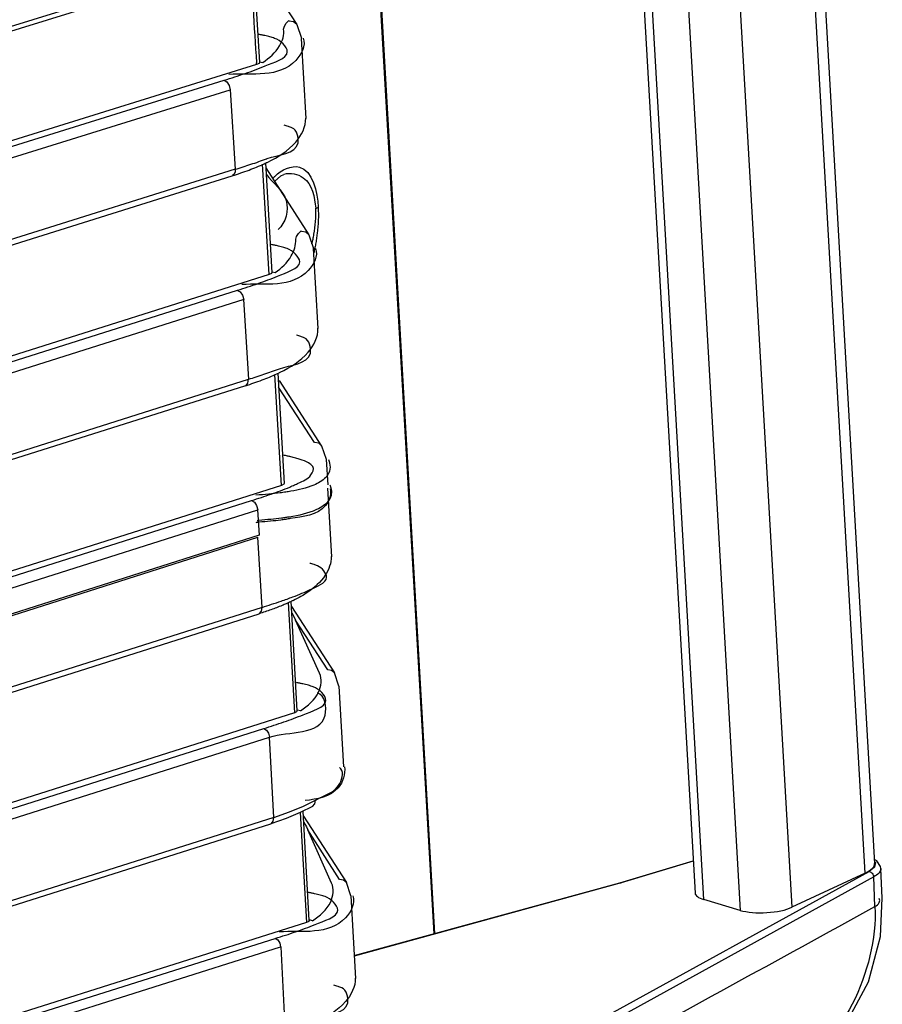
# Paper-space layout 'Sheet' of a CAD drawing. Header units: inches. Extents: x 0.2 to 10.8, y 0.2 to 8.3.
# Tile 327 of 545: x 6.304 to 6.511, y 6.822 to 7.058. Entities that reach past the tile are written whole.
import ezdxf

# ---------------------------------------------------------------- set-up
doc = ezdxf.new("R2010")
doc.units = ezdxf.units.IN
doc.header["$MEASUREMENT"] = 0
doc.layers.get('0').update_dxf_attribs({"lineweight": 5})

psp = doc.layouts.new('Sheet')

# ---------------------------------------------------------------- linework, layer by layer
at = {"color": 0, "linetype": 'ByBlock', "lineweight": -3}
for p, q in [((6.492604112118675, 7.138146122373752), (6.508860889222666, 6.85561622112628)), ((6.506603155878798, 6.853303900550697), (6.490294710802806, 7.136731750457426)), ((6.472760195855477, 7.127922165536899), (6.489035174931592, 6.845075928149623)), ((6.460669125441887, 7.121814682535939), (6.476634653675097, 6.844346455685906)), ((6.467849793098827, 6.846954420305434), (6.452278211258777, 7.11757617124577)), ((6.450344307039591, 7.116599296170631), (6.465771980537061, 6.848478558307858)), ((6.388849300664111, 7.086016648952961), (6.40307962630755, 6.838704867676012)), ((6.403349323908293, 6.83877881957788), (6.389116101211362, 7.08614094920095)), ((6.35964278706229, 7.074401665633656), (6.361225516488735, 7.047946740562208)), ((6.3597119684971, 7.073245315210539), (6.370168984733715, 7.057027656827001)), ((5.820822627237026, 6.907005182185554), (6.328060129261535, 7.064840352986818)), ((6.327660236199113, 7.063538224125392), (5.820889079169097, 6.905850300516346)), ((6.368380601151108, 7.057851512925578), (6.368279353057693, 7.058013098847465)), ((6.37016896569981, 7.05702767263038), (6.37128149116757, 7.053776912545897)), ((6.372408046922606, 7.034528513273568), (6.371283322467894, 7.053744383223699)), ((6.360546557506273, 7.047456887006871), (6.28726868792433, 7.024617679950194)), ((6.360546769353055, 7.047456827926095), (6.360517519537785, 7.047901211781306)), ((6.361280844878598, 7.048141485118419), (6.362045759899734, 7.047924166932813)), ((5.822473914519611, 6.878307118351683), (6.352762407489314, 7.043686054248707)), ((5.82261304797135, 6.875889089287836), (6.354188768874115, 7.041414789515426)), ((6.354187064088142, 7.041415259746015), (6.35543441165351, 7.022294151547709)), ((6.355434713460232, 7.022293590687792), (5.823770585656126, 6.85577200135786)), ((6.363542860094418, 6.99701123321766), (6.361973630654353, 7.023516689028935)), ((6.362655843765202, 7.023840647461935), (6.364210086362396, 6.997497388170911)), ((6.36272641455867, 7.022644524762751), (6.373118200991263, 7.006528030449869)), ((5.823857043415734, 6.85426943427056), (6.354706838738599, 7.020748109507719)), ((6.37132981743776, 7.007351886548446), (6.371216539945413, 7.007534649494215)), ((6.373118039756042, 7.006528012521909), (6.374231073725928, 7.00326884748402)), ((6.375348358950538, 6.984040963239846), (6.37423264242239, 7.003242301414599)), ((6.363542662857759, 6.997011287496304), (6.290759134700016, 6.974029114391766)), ((6.364265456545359, 6.997692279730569), (6.365020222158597, 6.997477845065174)), ((5.825501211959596, 6.825695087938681), (6.35598615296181, 6.993272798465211)), ((6.357455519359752, 6.990994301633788), (5.8256459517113, 6.823179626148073)), ((6.3574225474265, 6.991001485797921), (6.35860506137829, 6.97187766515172)), ((6.3665043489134, 6.946394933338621), (6.364949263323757, 6.973056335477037)), ((6.36562388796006, 6.973355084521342), (6.367165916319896, 6.946877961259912)), ((5.826779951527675, 6.803471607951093), (6.358581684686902, 6.971881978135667)), ((6.357855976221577, 6.97030927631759), (5.826858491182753, 6.802106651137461)), ((6.376228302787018, 6.955834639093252), (6.366041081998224, 6.971560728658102)), ((6.374439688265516, 6.956655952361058), (6.365821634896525, 6.969959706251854)), ((6.37733702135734, 6.952590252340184), (6.376228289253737, 6.955834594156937)), ((6.37768914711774, 6.946491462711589), (6.377338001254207, 6.952573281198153)), ((6.366504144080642, 6.946394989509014), (6.293967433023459, 6.923343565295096)), ((6.377566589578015, 6.945708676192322), (6.378515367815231, 6.929247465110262)), ((5.839707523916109, 6.777605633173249), (6.359352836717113, 6.942773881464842)), ((5.84071792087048, 6.775243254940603), (6.360808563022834, 6.940497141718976)), ((6.360798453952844, 6.940499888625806), (6.361156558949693, 6.934418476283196)), ((6.361156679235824, 6.934418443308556), (5.842434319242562, 6.769492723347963)), ((5.842541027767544, 6.76913521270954), (6.360879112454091, 6.933941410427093)), ((6.3618567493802, 6.917109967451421), (6.360878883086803, 6.933941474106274)), ((6.368130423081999, 6.918275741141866), (6.369650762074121, 6.891776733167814)), ((6.370312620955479, 6.892260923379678), (6.368802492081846, 6.918565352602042)), ((6.36185722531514, 6.917108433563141), (5.84625273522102, 6.753126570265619)), ((6.368917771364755, 6.917339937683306), (6.379214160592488, 6.901371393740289)), ((5.846464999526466, 6.751887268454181), (6.361127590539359, 6.915571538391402)), ((6.377604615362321, 6.902112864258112), (6.369909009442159, 6.914046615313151)), ((6.375664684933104, 6.901273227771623), (6.369909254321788, 6.914042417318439)), ((6.380298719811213, 6.898201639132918), (6.37921406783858, 6.901371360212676)), ((6.380300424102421, 6.898171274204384), (6.381406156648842, 6.878849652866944)), ((6.371118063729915, 6.892242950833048), (6.370368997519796, 6.892457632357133)), ((6.36965068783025, 6.891776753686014), (6.297100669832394, 6.868727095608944)), ((5.8489342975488, 6.724848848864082), (6.36231921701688, 6.88801429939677)), ((5.849976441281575, 6.722882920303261), (6.363607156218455, 6.885966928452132)), ((6.364674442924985, 6.86667391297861), (6.36361679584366, 6.885964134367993)), ((6.368445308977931, 6.86797857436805), (6.371798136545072, 6.869373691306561)), ((6.373946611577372, 6.869307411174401), (6.370985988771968, 6.867809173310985)), ((6.371798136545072, 6.869373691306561), (6.374695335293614, 6.870843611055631)), ((6.364693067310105, 6.866669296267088), (5.849010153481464, 6.703080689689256)), ((6.364674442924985, 6.86667391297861), (6.368445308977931, 6.86797857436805)), ((6.371014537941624, 6.867823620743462), (6.372508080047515, 6.841392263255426)), ((6.373176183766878, 6.841878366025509), (6.371686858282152, 6.868163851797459)), ((6.371817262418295, 6.866949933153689), (6.382089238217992, 6.851017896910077)), ((5.848256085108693, 6.701637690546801), (6.363963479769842, 6.865160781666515)), ((6.380479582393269, 6.851759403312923), (6.372806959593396, 6.863658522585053)), ((6.378554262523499, 6.850905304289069), (6.372807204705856, 6.863654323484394)), ((6.447748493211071, 6.850953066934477), (6.465324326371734, 6.856258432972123)), ((6.46532983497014, 6.856162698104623), (6.448035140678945, 6.850942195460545)), ((6.508874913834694, 6.854737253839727), (6.507567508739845, 6.853673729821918)), ((6.510708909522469, 6.847272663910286), (6.510368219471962, 6.854419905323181)), ((6.435010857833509, 6.813777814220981), (6.507567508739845, 6.853673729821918)), ((6.508644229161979, 6.852394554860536), (6.436088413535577, 6.812383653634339)), ((6.506603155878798, 6.853303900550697), (6.489035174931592, 6.845075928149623)), ((6.508954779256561, 6.845268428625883), (6.508642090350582, 6.852394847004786)), ((6.383175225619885, 6.847823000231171), (6.382089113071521, 6.851017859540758)), ((6.38399041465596, 6.833470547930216), (6.447758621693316, 6.850955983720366)), ((6.448035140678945, 6.850942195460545), (6.383995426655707, 6.833382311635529)), ((6.44775875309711, 6.850956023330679), (6.448035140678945, 6.850942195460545)), ((6.383175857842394, 6.847810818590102), (6.384300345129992, 6.828014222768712)), ((6.476634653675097, 6.844346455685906), (6.467849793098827, 6.846954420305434)), ((6.372507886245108, 6.841392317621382), (6.299688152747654, 6.818415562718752)), ((6.37398704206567, 6.841859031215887), (6.373232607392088, 6.842075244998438)), ((5.836511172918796, 6.67083126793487), (6.365036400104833, 6.837608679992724)), ((5.871689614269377, 6.679480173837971), (6.366300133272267, 6.835562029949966)), ((6.366328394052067, 6.835553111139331), (6.367345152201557, 6.815786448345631))]:
    psp.add_line(p, q, dxfattribs=at)
for points in [[(6.367005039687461, 7.055959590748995), (6.367251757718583, 7.056681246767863), (6.367679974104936, 7.057365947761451), (6.368279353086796, 7.058013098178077)], [(6.370168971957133, 7.057027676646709), (6.369401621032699, 7.057689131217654), (6.368380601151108, 7.057851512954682)], [(6.36122357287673, 7.047946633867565), (6.361121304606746, 7.047742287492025), (6.360546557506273, 7.047456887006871)], [(6.352759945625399, 7.043686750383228), (6.353413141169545, 7.043267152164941), (6.35394189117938, 7.042447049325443), (6.354188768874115, 7.041414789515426)], [(6.35543461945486, 7.022294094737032), (6.355394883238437, 7.02167640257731), (6.355192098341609, 7.02114373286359), (6.354793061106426, 7.020780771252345), (6.354730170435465, 7.020755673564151)], [(6.364861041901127, 7.019333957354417), (6.366346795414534, 7.02069552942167), (6.367053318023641, 7.021024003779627)], [(6.369930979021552, 7.005490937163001), (6.370157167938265, 7.006188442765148), (6.37057014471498, 7.0068489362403), (6.371216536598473, 7.007534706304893)], [(6.373118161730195, 7.006528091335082), (6.372350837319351, 7.007189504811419), (6.371329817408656, 7.007351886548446)], [(6.364208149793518, 6.997497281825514), (6.364109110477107, 6.997296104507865), (6.363542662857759, 6.997011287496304)], [(6.355989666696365, 6.993224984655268), (6.356639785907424, 6.992837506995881), (6.357185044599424, 6.99203858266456), (6.357455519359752, 6.990994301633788)], [(6.357883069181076, 6.970318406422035), (6.358028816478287, 6.970387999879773), (6.35846675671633, 6.970958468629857), (6.358581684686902, 6.971881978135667)], [(6.376228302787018, 6.955834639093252), (6.375462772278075, 6.956493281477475), (6.374439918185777, 6.956655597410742)], [(6.367163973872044, 6.946877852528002), (6.367066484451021, 6.946679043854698), (6.366504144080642, 6.946394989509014)], [(6.359354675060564, 6.942759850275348), (6.360018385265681, 6.94234688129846), (6.360555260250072, 6.94153254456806), (6.360808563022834, 6.940497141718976)], [(6.361127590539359, 6.915571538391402), (6.361270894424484, 6.915633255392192), (6.361724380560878, 6.916182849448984), (6.36185722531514, 6.917108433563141)], [(6.368963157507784, 6.915766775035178), (6.369594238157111, 6.914759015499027), (6.369909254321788, 6.914042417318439)], [(6.379214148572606, 6.901371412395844), (6.378524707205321, 6.901966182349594), (6.377604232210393, 6.902112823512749)], [(6.36965068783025, 6.891776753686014), (6.370212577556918, 6.892060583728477), (6.370310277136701, 6.892260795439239)], [(6.362318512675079, 6.888028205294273), (6.362920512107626, 6.887635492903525), (6.363394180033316, 6.8868902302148), (6.363607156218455, 6.885966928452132)], [(6.373947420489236, 6.869307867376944), (6.374516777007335, 6.869917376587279), (6.374695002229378, 6.870843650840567)], [(6.370985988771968, 6.867809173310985), (6.367642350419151, 6.866420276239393), (6.36394655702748, 6.865140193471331)], [(6.363963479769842, 6.865160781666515), (6.364083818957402, 6.865210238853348), (6.364546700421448, 6.865741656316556), (6.364693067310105, 6.866669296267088)], [(6.371843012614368, 6.865407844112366), (6.372492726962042, 6.864370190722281), (6.372807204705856, 6.863654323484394)], [(6.510353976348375, 6.854380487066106), (6.510277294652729, 6.854908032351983), (6.509403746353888, 6.856246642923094), (6.508804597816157, 6.856594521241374)], [(6.508835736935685, 6.856053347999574), (6.509049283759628, 6.855836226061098), (6.508874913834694, 6.854737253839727)], [(6.382089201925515, 6.851017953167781), (6.381399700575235, 6.851612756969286), (6.380479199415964, 6.85175936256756)], [(6.487691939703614, 6.804036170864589), (6.494703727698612, 6.809151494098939), (6.502082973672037, 6.817376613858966), (6.507383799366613, 6.827220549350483), (6.510250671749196, 6.838074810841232), (6.510711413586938, 6.847268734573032)], [(6.373174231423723, 6.84187825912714), (6.373074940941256, 6.841677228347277), (6.372507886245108, 6.841392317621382)], [(6.365024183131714, 6.837649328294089), (6.365638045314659, 6.837234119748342), (6.36610118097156, 6.836477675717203), (6.366300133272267, 6.835562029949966)]]:
    psp.add_lwpolyline(points, dxfattribs=at)
for centre, radius, start, end in [((8.44942579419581, 7.185674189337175), 2.093446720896, 183.0543462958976, 183.7734515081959), ((6.334670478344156, 7.101019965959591), 0.08128550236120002, 290.334024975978, 290.4810448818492), ((6.348428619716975, 7.009789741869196), 0.04035699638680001, 294.9217731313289, 295.2609114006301), ((6.353184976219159, 7.053074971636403), 0.1157849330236, 273.5982020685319, 273.7513207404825), ((6.353561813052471, 7.051287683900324), 0.113538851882, 273.6145056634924, 273.7977386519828), ((6.353397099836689, 7.049844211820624), 0.112547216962, 273.7511716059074, 273.9372431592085), ((6.351645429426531, 6.954905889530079), 0.04025071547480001, 295.0004311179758, 295.2609869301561), ((-3.688271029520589, 25.36494521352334), 21.14147144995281, 298.6223345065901, 298.8378800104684)]:
    psp.add_arc(centre, radius, start, end, dxfattribs=at)
for centre, major_axis, start_param, end_param in [((6.496873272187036, 6.855056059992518), (0.01198831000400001, 0.0005467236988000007), -0.6380172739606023, 0.003653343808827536), ((6.473763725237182, 6.848851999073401), (0.007992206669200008, 0.0003644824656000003), -3.137939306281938, -2.41769805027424), ((6.482548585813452, 6.846244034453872), (0.007992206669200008, 0.0003644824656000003), 3.865487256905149, 5.645168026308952)]:
    psp.add_ellipse(centre, major_axis=major_axis, ratio=0.306896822, start_param=start_param, end_param=end_param, dxfattribs=at)
for points, knots in [([(6.362045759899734, 7.047924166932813), (6.363572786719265, 7.049034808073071), (6.366115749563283, 7.05117676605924), (6.367243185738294, 7.054602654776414), (6.367005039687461, 7.055959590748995)], [0, 0, 0, 0, 0.5781617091, 1, 1, 1, 1]), ([(6.371730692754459, 7.053782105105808), (6.372409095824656, 7.052041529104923), (6.368221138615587, 7.043732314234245), (6.359368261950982, 7.045383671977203), (6.353900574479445, 7.045064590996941)], [0, 0, 0, 0, 0.2543342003, 1, 1, 1, 1]), ([(6.362495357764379, 7.054388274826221), (6.362225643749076, 7.05445102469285), (6.361665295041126, 7.054574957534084), (6.361102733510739, 7.054688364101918), (6.360811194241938, 7.054744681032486)], [0, 0, 0, 0, 0.4825636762, 1, 1, 1, 1]), ([(6.36484956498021, 7.053738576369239), (6.364489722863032, 7.053858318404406), (6.363709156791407, 7.054091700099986), (6.362919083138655, 7.05428969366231), (6.362495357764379, 7.054388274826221)], [0, 0, 0, 0, 0.4657368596, 1, 1, 1, 1]), ([(6.362601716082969, 7.047125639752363), (6.364537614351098, 7.047946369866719), (6.370282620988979, 7.049484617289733), (6.366253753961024, 7.053271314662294), (6.36484956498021, 7.053738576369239)], [0, 0, 0, 0, 0.586920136, 1, 1, 1, 1]), ([(6.352762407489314, 7.043686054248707), (6.354446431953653, 7.044211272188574), (6.357756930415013, 7.045267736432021), (6.361026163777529, 7.046457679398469), (6.362601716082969, 7.047125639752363)], [0, 0, 0, 0, 0.5075864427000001, 1, 1, 1, 1]), ([(6.363216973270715, 7.024019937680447), (6.365692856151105, 7.025234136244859), (6.369916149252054, 7.027748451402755), (6.37241276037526, 7.03252421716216), (6.372334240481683, 7.034604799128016)], [0, 0, 0, 0, 0.569790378, 1, 1, 1, 1]), ([(6.363112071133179, 7.024872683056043), (6.365699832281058, 7.025839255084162), (6.371904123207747, 7.025987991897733), (6.370235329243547, 7.031765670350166), (6.36903069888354, 7.032270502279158)], [0, 0, 0, 0, 0.6789654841, 1, 1, 1, 1]), ([(6.36903069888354, 7.032270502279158), (6.368747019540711, 7.032389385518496), (6.368125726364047, 7.032621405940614), (6.367492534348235, 7.032817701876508), (6.367151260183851, 7.03291567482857)], [0, 0, 0, 0, 0.4641767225, 1, 1, 1, 1]), ([(6.35543441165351, 7.022294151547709), (6.356683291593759, 7.022685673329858), (6.359189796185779, 7.023483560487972), (6.361677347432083, 7.02434069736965), (6.362916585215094, 7.024799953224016)], [0, 0, 0, 0, 0.4975693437, 1, 1, 1, 1]), ([(6.354706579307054, 7.020747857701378), (6.356063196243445, 7.021173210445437), (6.358642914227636, 7.022039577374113), (6.361166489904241, 7.023063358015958), (6.362346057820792, 7.02360628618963)], [0, 0, 0, 0, 0.5226481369, 1, 1, 1, 1]), ([(6.362346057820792, 7.02360628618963), (6.362405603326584, 7.023633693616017), (6.36252424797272, 7.023688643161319), (6.362642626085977, 7.0237441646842), (6.362701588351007, 7.023771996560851)], [0, 0, 0, 0, 0.5013357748, 1, 1, 1, 1]), ([(6.362701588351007, 7.023771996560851), (6.362788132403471, 7.023812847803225), (6.362960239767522, 7.023894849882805), (6.363131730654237, 7.023978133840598), (6.363216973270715, 7.024019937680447)], [0, 0, 0, 0, 0.5019925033, 1, 1, 1, 1]), ([(6.365003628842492, 7.020680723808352), (6.366397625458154, 7.022208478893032), (6.373343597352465, 7.025162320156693), (6.375121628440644, 7.016764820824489), (6.375324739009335, 7.013232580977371)], [0, 0, 0, 0, 0.3689029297, 1, 1, 1, 1]), ([(6.362842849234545, 7.021144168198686), (6.364372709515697, 7.018968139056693), (6.369169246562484, 7.015872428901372), (6.367540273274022, 7.009389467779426), (6.365700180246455, 7.007861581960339)], [0, 0, 0, 0, 0.5265517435, 1, 1, 1, 1]), ([(6.364470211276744, 7.020064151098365), (6.364557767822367, 7.020170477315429), (6.364732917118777, 7.020378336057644), (6.364913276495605, 7.020581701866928), (6.365003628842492, 7.020680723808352)], [0, 0, 0, 0, 0.5067860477, 1, 1, 1, 1]), ([(6.367160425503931, 7.0211621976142), (6.368669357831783, 7.021541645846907), (6.373547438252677, 7.020595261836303), (6.37450099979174, 7.015560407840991), (6.374725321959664, 7.012924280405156)], [0, 0, 0, 0, 0.3703168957, 1, 1, 1, 1]), ([(6.374320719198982, 7.006688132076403), (6.374501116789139, 7.00770953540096), (6.374763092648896, 7.009783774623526), (6.374784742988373, 7.011876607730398), (6.374725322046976, 7.01292428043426)], [0, 0, 0, 0, 0.4970897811, 1, 1, 1, 1]), ([(6.374724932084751, 7.012924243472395), (6.374853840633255, 7.012964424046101), (6.375066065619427, 7.013043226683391), (6.375261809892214, 7.0131663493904), (6.375324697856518, 7.013232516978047)], [0, 0, 0, 0, 0.5966368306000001, 1, 1, 1, 1]), ([(6.375324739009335, 7.013232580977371), (6.375382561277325, 7.012173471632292), (6.37538701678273, 7.010046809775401), (6.375207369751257, 7.007929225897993), (6.375078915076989, 7.006874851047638)], [0, 0, 0, 0, 0.4996504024, 1, 1, 1, 1]), ([(6.373838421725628, 7.004427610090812), (6.373931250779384, 7.004799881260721), (6.374105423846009, 7.005550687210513), (6.374253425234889, 7.006307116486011), (6.374320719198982, 7.006688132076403)], [0, 0, 0, 0, 0.4978963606, 1, 1, 1, 1]), ([(6.375078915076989, 7.006874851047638), (6.375026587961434, 7.006445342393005), (6.374909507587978, 7.005591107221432), (6.374768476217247, 7.004740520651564), (6.374692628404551, 7.004317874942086)], [0, 0, 0, 0, 0.5019063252, 1, 1, 1, 1]), ([(6.37468267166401, 7.003280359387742), (6.375355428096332, 7.001555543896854), (6.371219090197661, 6.993324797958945), (6.362452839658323, 6.994937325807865), (6.357040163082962, 6.994608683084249)], [0, 0, 0, 0, 0.2545188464, 1, 1, 1, 1]), ([(6.365525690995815, 7.003919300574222), (6.365254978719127, 7.003982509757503), (6.364692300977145, 7.004107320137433), (6.364127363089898, 7.004221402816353), (6.363834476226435, 7.004278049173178)], [0, 0, 0, 0, 0.482369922, 1, 1, 1, 1]), ([(6.365020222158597, 6.997477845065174), (6.366504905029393, 6.998580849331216), (6.368963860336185, 7.00080400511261), (6.370036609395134, 7.00411123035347), (6.369930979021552, 7.005490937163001)], [0, 0, 0, 0, 0.5720350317, 1, 1, 1, 1]), ([(6.367849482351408, 7.003276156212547), (6.36749412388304, 7.003394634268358), (6.366723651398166, 7.003625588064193), (6.365943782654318, 7.00382167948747), (6.365525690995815, 7.003919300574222)], [0, 0, 0, 0, 0.465949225, 1, 1, 1, 1]), ([(6.365576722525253, 6.996656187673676), (6.367513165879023, 6.997480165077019), (6.373249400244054, 6.999007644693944), (6.369249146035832, 7.002809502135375), (6.367849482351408, 7.003276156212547)], [0, 0, 0, 0, 0.5878598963, 1, 1, 1, 1]), ([(6.374692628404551, 7.004317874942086), (6.37463012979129, 7.003969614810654), (6.37449824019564, 7.003278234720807), (6.37435193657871, 7.002589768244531), (6.374275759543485, 7.002248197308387)], [0, 0, 0, 0, 0.5027432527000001, 1, 1, 1, 1]), ([(6.35598615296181, 6.993272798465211), (6.357626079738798, 6.99379084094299), (6.360852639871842, 6.994832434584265), (6.364039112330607, 6.996001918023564), (6.365576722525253, 6.996656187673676)], [0, 0, 0, 0, 0.5071933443, 1, 1, 1, 1]), ([(6.366190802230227, 6.973551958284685), (6.368656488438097, 6.974762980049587), (6.372866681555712, 6.977273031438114), (6.37534945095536, 6.982034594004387), (6.375274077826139, 6.984111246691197)], [0, 0, 0, 0, 0.56932687, 1, 1, 1, 1]), ([(6.371987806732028, 6.981824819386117), (6.371711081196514, 6.981940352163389), (6.371106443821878, 6.982166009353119), (6.370490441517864, 6.982357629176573), (6.37015897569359, 6.982453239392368)], [0, 0, 0, 0, 0.465027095, 1, 1, 1, 1]), ([(6.366002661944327, 6.974379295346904), (6.368610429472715, 6.975354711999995), (6.37484962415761, 6.975487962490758), (6.373198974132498, 6.981319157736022), (6.371987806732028, 6.981824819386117)], [0, 0, 0, 0, 0.6796241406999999, 1, 1, 1, 1]), ([(6.357877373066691, 6.970335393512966), (6.359219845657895, 6.970760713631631), (6.361772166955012, 6.971626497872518), (6.364268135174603, 6.972648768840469), (6.365434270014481, 6.973190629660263)], [0, 0, 0, 0, 0.5227083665, 1, 1, 1, 1]), ([(6.35860506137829, 6.97187766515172), (6.35984019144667, 6.972268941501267), (6.362318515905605, 6.973065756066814), (6.364777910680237, 6.973921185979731), (6.366002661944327, 6.974379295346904)], [0, 0, 0, 0, 0.4976953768, 1, 1, 1, 1]), ([(6.365650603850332, 6.973291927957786), (6.365741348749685, 6.973334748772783), (6.365921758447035, 6.973420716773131), (6.366101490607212, 6.973508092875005), (6.366190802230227, 6.973551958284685)], [0, 0, 0, 0, 0.5020973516, 1, 1, 1, 1]), ([(6.368742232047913, 6.953268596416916), (6.368470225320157, 6.953331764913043), (6.367904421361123, 6.953456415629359), (6.367336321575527, 6.953570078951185), (6.367041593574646, 6.953626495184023)], [0, 0, 0, 0, 0.4820189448, 1, 1, 1, 1]), ([(6.371011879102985, 6.952644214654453), (6.370664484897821, 6.952759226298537), (6.369911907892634, 6.952983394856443), (6.369150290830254, 6.953173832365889), (6.368742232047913, 6.953268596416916)], [0, 0, 0, 0, 0.4662484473, 1, 1, 1, 1]), ([(6.37402227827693, 6.950897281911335), (6.373774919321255, 6.951279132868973), (6.37278536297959, 6.952000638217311), (6.371694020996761, 6.95241837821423), (6.371011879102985, 6.952644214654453)], [0, 0, 0, 0, 0.3876949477, 1, 1, 1, 1]), ([(6.377785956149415, 6.952611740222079), (6.378014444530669, 6.952028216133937), (6.378347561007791, 6.950778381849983), (6.37798703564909, 6.949488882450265), (6.37765304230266, 6.948954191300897)], [0, 0, 0, 0, 0.4985006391, 1, 1, 1, 1]), ([(6.370545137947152, 6.946923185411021), (6.371637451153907, 6.947464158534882), (6.373425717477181, 6.94805906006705), (6.3743865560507, 6.950334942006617), (6.37402227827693, 6.950897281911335)], [0, 0, 0, 0, 0.6452963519, 1, 1, 1, 1]), ([(6.37765304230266, 6.948954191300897), (6.377613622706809, 6.948891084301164), (6.377529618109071, 6.948765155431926), (6.377438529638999, 6.948644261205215), (6.377390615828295, 6.94858414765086)], [0, 0, 0, 0, 0.4918513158, 1, 1, 1, 1]), ([(6.377168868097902, 6.948327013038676), (6.376382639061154, 6.947481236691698), (6.373599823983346, 6.94599049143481), (6.370633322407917, 6.945315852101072), (6.368772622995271, 6.944982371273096)], [0, 0, 0, 0, 0.3792202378, 1, 1, 1, 1]), ([(6.369668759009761, 6.946507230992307), (6.369818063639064, 6.946575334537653), (6.370111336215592, 6.946711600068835), (6.370402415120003, 6.946852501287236), (6.370545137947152, 6.946923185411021)], [0, 0, 0, 0, 0.5074779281, 1, 1, 1, 1]), ([(6.377390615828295, 6.94858414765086), (6.377355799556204, 6.948540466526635), (6.377283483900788, 6.948453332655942), (6.377207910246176, 6.948369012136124), (6.377168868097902, 6.948327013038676)], [0, 0, 0, 0, 0.4934448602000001, 1, 1, 1, 1]), ([(6.378126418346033, 6.946529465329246), (6.378162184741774, 6.946436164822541), (6.378229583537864, 6.946248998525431), (6.378288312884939, 6.946058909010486), (6.378315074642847, 6.945963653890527)], [0, 0, 0, 0, 0.5024589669, 1, 1, 1, 1]), ([(6.359352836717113, 6.942773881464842), (6.36090969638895, 6.943268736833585), (6.363982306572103, 6.944265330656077), (6.367018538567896, 6.945376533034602), (6.368491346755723, 6.9459934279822)], [0, 0, 0, 0, 0.5057002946, 1, 1, 1, 1]), ([(6.366214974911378, 6.944589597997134), (6.365303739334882, 6.944470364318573), (6.363359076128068, 6.944257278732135), (6.361408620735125, 6.944108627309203), (6.360373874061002, 6.944043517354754)], [0, 0, 0, 0, 0.4698869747, 1, 1, 1, 1]), ([(6.368772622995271, 6.944982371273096), (6.36836306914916, 6.944908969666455), (6.367511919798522, 6.944768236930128), (6.366657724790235, 6.944647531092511), (6.366214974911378, 6.944589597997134)], [0, 0, 0, 0, 0.4823531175, 1, 1, 1, 1]), ([(6.368491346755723, 6.9459934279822), (6.368691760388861, 6.946077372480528), (6.369085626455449, 6.946245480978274), (6.369476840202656, 6.946419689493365), (6.369668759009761, 6.946507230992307)], [0, 0, 0, 0, 0.5074053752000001, 1, 1, 1, 1]), ([(6.378191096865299, 6.945579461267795), (6.378577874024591, 6.944248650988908), (6.376774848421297, 6.939256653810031), (6.371606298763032, 6.938928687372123), (6.36863845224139, 6.938415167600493)], [0, 0, 0, 0, 0.3151278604, 1, 1, 1, 1]), ([(6.378366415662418, 6.945767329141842), (6.378481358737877, 6.945291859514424), (6.378584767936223, 6.944272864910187), (6.378225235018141, 6.943296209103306), (6.377950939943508, 6.942867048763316)], [0, 0, 0, 0, 0.4899030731, 1, 1, 1, 1]), ([(6.378315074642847, 6.945963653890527), (6.378324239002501, 6.945931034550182), (6.378341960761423, 6.945865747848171), (6.378358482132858, 6.945800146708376), (6.378366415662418, 6.945767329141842)], [0, 0, 0, 0, 0.500881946, 1, 1, 1, 1]), ([(6.377950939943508, 6.942867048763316), (6.377274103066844, 6.941808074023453), (6.374072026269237, 6.939862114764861), (6.370645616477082, 6.939166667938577), (6.368417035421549, 6.938798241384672)], [0, 0, 0, 0, 0.3574885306, 1, 1, 1, 1]), ([(6.366553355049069, 6.93852289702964), (6.365696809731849, 6.938410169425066), (6.363875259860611, 6.938207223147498), (6.36204833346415, 6.938062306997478), (6.361082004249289, 6.937998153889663)], [0, 0, 0, 0, 0.4714784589, 1, 1, 1, 1]), ([(6.366357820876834, 6.938070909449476), (6.365536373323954, 6.937963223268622), (6.363794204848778, 6.937768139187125), (6.362047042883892, 6.937626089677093), (6.361125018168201, 6.937562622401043)], [0, 0, 0, 0, 0.4726902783, 1, 1, 1, 1]), ([(6.36863845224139, 6.938415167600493), (6.368271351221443, 6.938351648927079), (6.367512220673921, 6.938229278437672), (6.366750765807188, 6.938122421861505), (6.366357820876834, 6.938070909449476)], [0, 0, 0, 0, 0.4845542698, 1, 1, 1, 1]), ([(6.368417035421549, 6.938798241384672), (6.368114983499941, 6.938748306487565), (6.367494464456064, 6.938651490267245), (6.366872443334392, 6.938564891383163), (6.366553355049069, 6.93852289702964)], [0, 0, 0, 0, 0.4875092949, 1, 1, 1, 1]), ([(6.378441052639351, 6.929309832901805), (6.378495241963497, 6.927735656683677), (6.377146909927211, 6.924202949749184), (6.374438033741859, 6.92185098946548), (6.372836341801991, 6.92075927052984)], [0, 0, 0, 0, 0.4483049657, 1, 1, 1, 1]), ([(6.375150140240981, 6.927052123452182), (6.374877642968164, 6.927165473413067), (6.374283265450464, 6.927386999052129), (6.373677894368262, 6.927575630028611), (6.373352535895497, 6.927669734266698)], [0, 0, 0, 0, 0.465635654, 1, 1, 1, 1]), ([(6.373428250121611, 6.921378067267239), (6.374889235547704, 6.922088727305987), (6.378972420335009, 6.923496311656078), (6.376231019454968, 6.926602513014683), (6.375150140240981, 6.927052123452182)], [0, 0, 0, 0, 0.5812065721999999, 1, 1, 1, 1]), ([(6.369223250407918, 6.919609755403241), (6.369965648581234, 6.919888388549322), (6.371382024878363, 6.920443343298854), (6.372773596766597, 6.921059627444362), (6.373428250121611, 6.921378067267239)], [0, 0, 0, 0, 0.5213582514, 1, 1, 1, 1]), ([(6.372836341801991, 6.92075927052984), (6.37230287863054, 6.920395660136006), (6.371168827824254, 6.919693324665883), (6.369989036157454, 6.91907228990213), (6.369372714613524, 6.918769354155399)], [0, 0, 0, 0, 0.4845570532, 1, 1, 1, 1]), ([(6.3618567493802, 6.917109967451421), (6.362612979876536, 6.917350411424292), (6.364143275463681, 6.917841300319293), (6.365668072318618, 6.918349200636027), (6.366437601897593, 6.918613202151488)], [0, 0, 0, 0, 0.4937712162, 1, 1, 1, 1]), ([(6.366437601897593, 6.918613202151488), (6.366907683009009, 6.918774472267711), (6.367838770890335, 6.919099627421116), (6.368765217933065, 6.919437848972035), (6.369223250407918, 6.919609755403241)], [0, 0, 0, 0, 0.5039269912, 1, 1, 1, 1]), ([(6.368656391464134, 6.918426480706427), (6.368331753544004, 6.918275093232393), (6.36766908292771, 6.917976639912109), (6.366999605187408, 6.917693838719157), (6.366658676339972, 6.917554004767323)], [0, 0, 0, 0, 0.4929195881, 1, 1, 1, 1]), ([(6.369372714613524, 6.918769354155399), (6.369281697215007, 6.918724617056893), (6.369098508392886, 6.918635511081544), (6.368914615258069, 6.918547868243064), (6.36882210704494, 6.918504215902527)], [0, 0, 0, 0, 0.4978585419, 1, 1, 1, 1]), ([(6.366658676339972, 6.917554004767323), (6.365780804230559, 6.917193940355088), (6.363948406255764, 6.916498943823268), (6.362090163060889, 6.915877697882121), (6.361127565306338, 6.915571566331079)], [0, 0, 0, 0, 0.4843640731, 1, 1, 1, 1]), ([(6.371118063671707, 6.892242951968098), (6.372830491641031, 6.893436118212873), (6.37579504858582, 6.895803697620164), (6.376273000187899, 6.899900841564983), (6.375664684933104, 6.901273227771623)], [0, 0, 0, 0, 0.5816481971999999, 1, 1, 1, 1]), ([(6.371634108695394, 6.898720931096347), (6.371389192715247, 6.898776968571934), (6.370882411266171, 6.898887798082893), (6.370373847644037, 6.89899010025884), (6.370111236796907, 6.899040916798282)], [0, 0, 0, 0, 0.4843489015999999, 1, 1, 1, 1]), ([(6.374132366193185, 6.898036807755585), (6.373752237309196, 6.898163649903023), (6.372924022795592, 6.898410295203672), (6.372085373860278, 6.898617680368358), (6.371634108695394, 6.898720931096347)], [0, 0, 0, 0, 0.4639941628, 1, 1, 1, 1]), ([(6.371698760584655, 6.89132689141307), (6.373682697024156, 6.892164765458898), (6.379535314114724, 6.89365242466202), (6.375538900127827, 6.897567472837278), (6.374132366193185, 6.898036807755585)], [0, 0, 0, 0, 0.5922397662, 1, 1, 1, 1]), ([(6.36361679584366, 6.885964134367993), (6.368180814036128, 6.887408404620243), (6.378771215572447, 6.885842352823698), (6.376952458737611, 6.896051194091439), (6.375133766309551, 6.896581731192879)], [0, 0, 0, 0, 0.716459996, 1, 1, 1, 1]), ([(6.36231921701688, 6.88801429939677), (6.363919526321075, 6.888522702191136), (6.367074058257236, 6.8895458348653), (6.370190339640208, 6.890689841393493), (6.371698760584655, 6.89132689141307)], [0, 0, 0, 0, 0.5062864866, 1, 1, 1, 1]), ([(6.381619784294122, 6.87884115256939), (6.381915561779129, 6.877105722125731), (6.380251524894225, 6.871967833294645), (6.375018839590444, 6.871017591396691), (6.372209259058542, 6.870700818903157)], [0, 0, 0, 0, 0.3837222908, 1, 1, 1, 1]), ([(6.374695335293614, 6.870843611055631), (6.376743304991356, 6.871997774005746), (6.380652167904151, 6.872725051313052), (6.381516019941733, 6.877952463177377), (6.380452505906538, 6.878679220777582)], [0, 0, 0, 0, 0.6460170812, 1, 1, 1, 1]), ([(6.510353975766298, 6.854380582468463), (6.510356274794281, 6.854015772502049), (6.509888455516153, 6.853141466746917), (6.509115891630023, 6.852653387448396), (6.508644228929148, 6.852394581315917)], [0, 0, 0, 0, 0.4040865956, 1, 1, 1, 1]), ([(6.50756743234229, 6.853673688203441), (6.507849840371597, 6.853632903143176), (6.50839408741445, 6.853283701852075), (6.508628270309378, 6.852697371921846), (6.508644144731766, 6.852394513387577)], [0, 0, 0, 0, 0.4847638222, 1, 1, 1, 1]), ([(6.373987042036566, 6.841859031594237), (6.375705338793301, 6.843053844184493), (6.378679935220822, 6.845422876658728), (6.379163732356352, 6.849530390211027), (6.378554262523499, 6.850905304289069)], [0, 0, 0, 0, 0.5818684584, 1, 1, 1, 1]), ([(6.383627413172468, 6.847849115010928), (6.384299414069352, 6.846119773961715), (6.380151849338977, 6.83788247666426), (6.371376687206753, 6.839497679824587), (6.365958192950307, 6.839172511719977)], [0, 0, 0, 0, 0.2547268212, 1, 1, 1, 1]), ([(6.374462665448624, 6.848349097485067), (6.374218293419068, 6.848404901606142), (6.373712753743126, 6.848515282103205), (6.373205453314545, 6.848617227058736), (6.372943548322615, 6.848667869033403)], [0, 0, 0, 0, 0.4844483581, 1, 1, 1, 1]), ([(6.376978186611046, 6.84766133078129), (6.376595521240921, 6.847788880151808), (6.375761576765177, 6.8480368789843), (6.374917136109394, 6.848245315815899), (6.374462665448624, 6.848349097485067)], [0, 0, 0, 0, 0.4638847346, 1, 1, 1, 1]), ([(6.374568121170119, 6.84095861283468), (6.376549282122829, 6.841794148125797), (6.382401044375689, 6.843291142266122), (6.378387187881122, 6.847191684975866), (6.376978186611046, 6.84766133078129)], [0, 0, 0, 0, 0.5914536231, 1, 1, 1, 1]), ([(6.508954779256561, 6.845268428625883), (6.509359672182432, 6.845488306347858), (6.51010726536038, 6.845977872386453), (6.510118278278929, 6.846903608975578), (6.509979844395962, 6.847211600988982)], [0, 0, 0, 0, 0.577071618, 1, 1, 1, 1]), ([(6.365036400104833, 6.837608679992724), (6.366663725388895, 6.838121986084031), (6.36986966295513, 6.839155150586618), (6.373036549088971, 6.840312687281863), (6.374568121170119, 6.84095861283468)], [0, 0, 0, 0, 0.5065539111, 1, 1, 1, 1]), ([(6.384232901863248, 6.828072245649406), (6.384304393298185, 6.826032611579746), (6.381793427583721, 6.821330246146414), (6.377611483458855, 6.818868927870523), (6.375146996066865, 6.817662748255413)], [0, 0, 0, 0, 0.4265434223, 1, 1, 1, 1]), ([(6.380967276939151, 6.825746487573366), (6.380679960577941, 6.825868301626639), (6.380049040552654, 6.826105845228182), (6.379405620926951, 6.826306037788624), (6.37905823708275, 6.826405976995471)], [0, 0, 0, 0, 0.4633275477, 1, 1, 1, 1]), ([(6.375118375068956, 6.818403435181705), (6.377672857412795, 6.819362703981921), (6.38378001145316, 6.81952736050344), (6.382158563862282, 6.825241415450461), (6.380967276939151, 6.825746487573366)], [0, 0, 0, 0, 0.6783334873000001, 1, 1, 1, 1])]:
    psp.add_open_spline(points, degree=3, knots=knots, dxfattribs=at)
psp.add_open_spline([(6.508956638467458, 6.845268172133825), (6.509564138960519, 6.829783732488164), (6.500881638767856, 6.811946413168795), (6.487589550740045, 6.803980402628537)], degree=3, dxfattribs=at)

doc.saveas('drawing.dxf')
